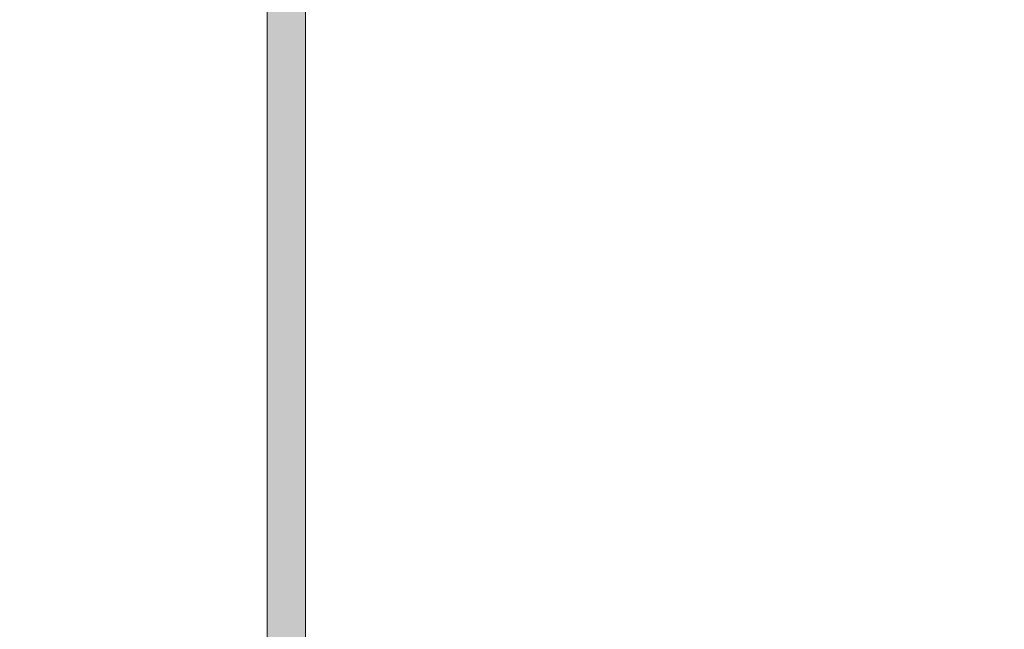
# Model space of a CAD drawing. Header units: inches. Extents: x 15 to 546804, y -66 to 267312.
# Tile 273 of 478: x 405774 to 408342, y 144119 to 145709. Entities that reach past the tile are written whole.
import ezdxf

# ---------------------------------------------------------------- set-up
doc = ezdxf.new("R2010")
doc.units = ezdxf.units.IN
doc.header["$MEASUREMENT"] = 0

msp = doc.modelspace()

# ---------------------------------------------------------------- hatches: boundary and pattern name
at = {"lineweight": 20}
h = msp.add_hatch(color=7, dxfattribs=at)
h.dxf.hatch_style = 1
h.paths.add_polyline_path([(406283.5, 150055.7, -0.058606), (406289.4, 150105.7), (405815.1, 150105.7), (405815.1, 150005.7), (406289.4, 150005.7, -0.058644)])
h.paths.add_polyline_path([(406519.1, 149841.2, -0.118905), (406419.1, 149855.7), (406419.1, 144081.1), (406519.1, 144081.1)])

# ---------------------------------------------------------------- linework, layer by layer
at = {"color": 7, "lineweight": 20}
for p, q in [((406419.1, 144081.1, 3000), (406419.1, 150668.7, 3000)), ((406519.1, 144081.1, 3000), (406519.1, 150668.7, 3000)), ((406419.1, 144081.1, 300), (406419.1, 150326.7, 300)), ((406519.1, 144081.1, 300), (406519.1, 150326.7, 300))]:
    msp.add_line(p, q, dxfattribs=at)
for points, invisible_edges in [([(414067.1, 156655.7, 300), (401067.1, 139805.7, 300), (401067.1, 156655.7, 300)], 1), ([(401067.1, 139805.7, 300), (414067.1, 156655.7, 300), (404282.1, 139805.7, 300)], 3), ([(406419.1, 150668.7, 3000), (406419.1, 144081.1, 300), (406419.1, 144081.1, 3000)], 1), ([(406519.1, 144081.1, 3000), (406419.1, 150668.7, 3000), (406419.1, 144081.1, 3000)], 1), ([(406519.1, 144081.1, 3000), (406519.1, 150326.7, 1950), (406519.1, 150668.7, 3000)], 3), ([(406419.1, 150326.7, 300), (406419.1, 144081.1, 300), (406419.1, 150326.7, 1950)], 2), ([(406419.1, 150326.7, 300), (406519.1, 144081.1, 300), (406419.1, 144081.1, 300)], 1), ([(406519.1, 144081.1, 300), (406419.1, 150326.7, 300), (406519.1, 150326.7, 300)], 1), ([(406519.1, 150326.7, 300), (406519.1, 144081.1, 3000), (406519.1, 144081.1, 300)], 1), ([(406519.1, 144081.1, 3000), (406519.1, 150326.7, 300), (406519.1, 150326.7, 1950)], 13)]:
    msp.add_3dface(points, dxfattribs=dict(at, invisible_edges=invisible_edges))

doc.saveas('drawing.dxf')
